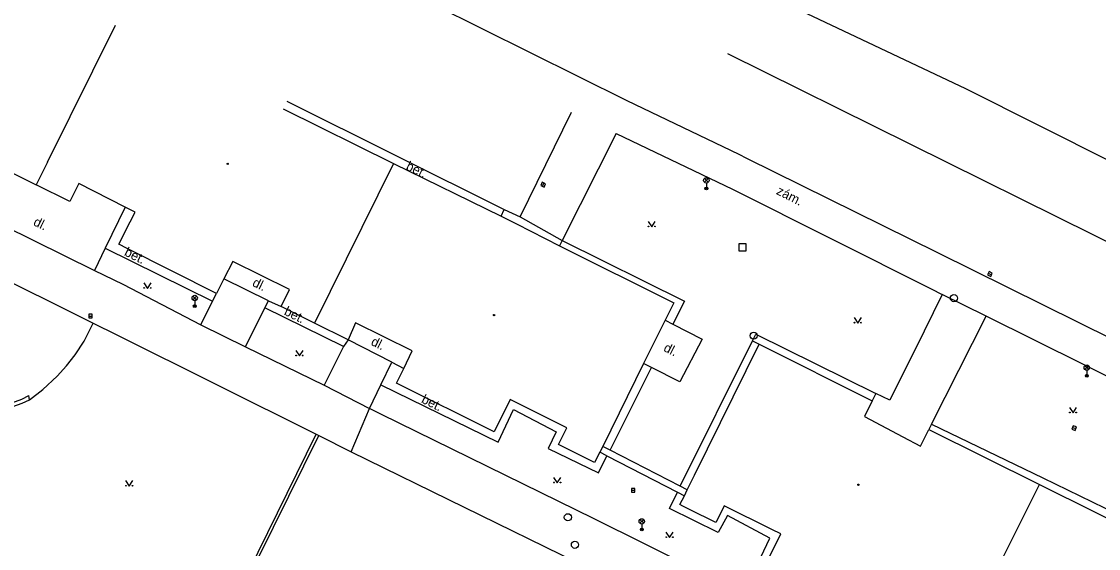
# Model space of a CAD drawing. Extents: x -602419 to -601554, y -1162937 to -1162362.
# Drawn here: x -602253.1 to -602178.2, y -1162438 to -1162401.4 of the extents above; entities that cross this region are included whole.
import ezdxf

# ---------------------------------------------------------------- set-up
doc = ezdxf.new("R2010")
doc.units = 0
doc.layers.add('Podklad', color=7, linetype='Continuous')

msp = doc.modelspace()

# ---------------------------------------------------------------- linework, layer by layer
at = {"layer": 'Podklad'}
for p, q in [((-602216.9232, -1162412.8731), (-602216.8168, -1162412.6469)), ((-602205.6525, -1162412.59), (-602205.3875, -1162412.325)), ((-602205.6525, -1162412.325), (-602205.3875, -1162412.59)), ((-602205.52, -1162412.645), (-602205.52, -1162413.02)), ((-602185.913, -1162418.9066), (-602185.687, -1162419.0134)), ((-602241.2325, -1162420.76), (-602240.9675, -1162420.495)), ((-602241.2325, -1162420.495), (-602240.9675, -1162420.76)), ((-602241.1, -1162420.815), (-602241.1, -1162421.19)), ((-602248.475, -1162421.89), (-602248.225, -1162421.89)), ((-602179.1925, -1162425.6), (-602178.9275, -1162425.335)), ((-602179.1925, -1162425.335), (-602178.9275, -1162425.6)), ((-602179.06, -1162425.655), (-602179.06, -1162426.03)), ((-602180.0585, -1162429.6301), (-602179.8215, -1162429.7099)), ((-602210.735, -1162433.99), (-602210.485, -1162433.99)), ((-602210.1425, -1162436.2899), (-602209.8775, -1162436.0249)), ((-602210.1425, -1162436.0249), (-602209.8775, -1162436.2899)), ((-602210.01, -1162436.3449), (-602210.01, -1162436.7199))]:
    msp.add_line(p, q, dxfattribs=at)
for points in [[(-602349.17, -1162362.5), (-602343.69, -1162363.14), (-602328.36, -1162364.88), (-602321.75, -1162365.6599), (-602304.9099, -1162367.52), (-602296.2, -1162368.53), (-602293.03, -1162368.9699), (-602290.7, -1162369.34), (-602288.76, -1162369.76), (-602286.62, -1162370.34), (-602284.46, -1162371.06), (-602282.21, -1162371.98), (-602280.86, -1162372.62), (-602266.29, -1162379.6), (-602251.39, -1162386.88), (-602211.06, -1162406.9), (-602203.26, -1162410.64), (-602202.73, -1162410.9099)], [(-602198.54, -1162400.86), (-602187.49, -1162406.08), (-602167.1, -1162416.31), (-602164.1, -1162417.86)], [(-602251.34, -1162411.19), (-602246.62, -1162401.68)], [(-602204.06, -1162403.64), (-602127.68, -1162441.44)], [(-602234.7, -1162406.96), (-602219.58, -1162414.48)], [(-602234.96, -1162407.48), (-602227.27, -1162411.29)], [(-602218.48, -1162414.98), (-602214.9, -1162407.71)], [(-602211.79, -1162409.2), (-602215.54, -1162416.63)], [(-602211.79, -1162409.2), (-602203.7, -1162413.06), (-602189.88, -1162420), (-602189.11, -1162420.39)], [(-602251.34, -1162411.19), (-602252.12, -1162412.76)], [(-602227.27, -1162411.29), (-602232.77, -1162422.37)], [(-602227.27, -1162411.29), (-602219.8, -1162414.94)], [(-602202.73, -1162410.9099), (-602189.44, -1162417.46), (-602167.49, -1162428.34), (-602160.15, -1162431.98), (-602154.43, -1162434.82), (-602132.77, -1162445.48), (-602129.7, -1162447.06), (-602126.44, -1162448.64)], [(-602254.45, -1162411.61), (-602252.12, -1162412.76)], [(-602249.79, -1162413.92), (-602252.12, -1162412.76)], [(-602249.17, -1162412.68), (-602249.79, -1162413.92)], [(-602245.93, -1162414.32), (-602249.17, -1162412.68)], [(-602245.93, -1162414.32), (-602247.32, -1162417.17)], [(-602245.24, -1162414.67), (-602245.93, -1162414.32)], [(-602219.8, -1162414.94), (-602219.58, -1162414.48)], [(-602219.58, -1162414.48), (-602218.48, -1162414.98)], [(-602256.53, -1162414.54), (-602248.07, -1162418.7199)], [(-602245.59, -1162415.35), (-602245.24, -1162414.67)], [(-602219.8, -1162414.94), (-602218.73, -1162415.4699)], [(-602218.48, -1162414.98), (-602215.54, -1162416.63)], [(-602246.37, -1162416.9), (-602245.59, -1162415.35)], [(-602218.73, -1162415.4699), (-602215.73, -1162417.01)], [(-602209.57, -1162415.305), (-602209.32, -1162415.68), (-602209.07, -1162415.305)], [(-602215.54, -1162416.63), (-602215.73, -1162417.01)], [(-602215.54, -1162416.63), (-602207.04, -1162420.85), (-602207.84, -1162422.45)], [(-602247.32, -1162417.17), (-602248.07, -1162418.7199)], [(-602247.32, -1162417.17), (-602239.86, -1162420.86)], [(-602245.8, -1162417.19), (-602246.37, -1162416.9)], [(-602239.59, -1162420.33), (-602245.8, -1162417.19)], [(-602215.73, -1162417.01), (-602207.78, -1162420.9699)], [(-602238.46, -1162418.1), (-602239.07, -1162419.3)], [(-602234.52, -1162420.05), (-602238.46, -1162418.1)], [(-602255.95, -1162418.51), (-602248.1599, -1162422.39)], [(-602248.07, -1162418.7199), (-602246.1, -1162419.67), (-602240.67, -1162422.49), (-602239.86, -1162420.86)], [(-602244.64, -1162419.585), (-602244.39, -1162419.96), (-602244.14, -1162419.585)], [(-602239.07, -1162419.3), (-602239.59, -1162420.33)], [(-602235.98, -1162420.82), (-602239.07, -1162419.3)], [(-602239.86, -1162420.86), (-602239.59, -1162420.33)], [(-602235.1, -1162421.2199), (-602234.52, -1162420.05)], [(-602189.11, -1162420.39), (-602190.38, -1162422.93)], [(-602186.05, -1162421.89), (-602189.11, -1162420.39)], [(-602236.2199, -1162421.31), (-602235.98, -1162420.82)], [(-602235.98, -1162420.82), (-602235.1, -1162421.2199)], [(-602232.77, -1162422.37), (-602235.1, -1162421.2199)], [(-602207.78, -1162420.9699), (-602208.38, -1162422.18)], [(-602237.58, -1162424.03), (-602236.2199, -1162421.31)], [(-602230.75, -1162424), (-602236.2199, -1162421.31)], [(-602195.24, -1162421.995), (-602194.99, -1162422.37), (-602194.74, -1162421.995)], [(-602189.86, -1162429.39), (-602186.05, -1162421.89)], [(-602169.86, -1162429.9099), (-602175.83, -1162426.96), (-602186.05, -1162421.89)], [(-602252.59, -1162427.7), (-602251.6599, -1162427), (-602250.67, -1162426.07), (-602250.02, -1162425.34), (-602249.42, -1162424.57), (-602248.8, -1162423.63), (-602248.1599, -1162422.39)], [(-602248.1599, -1162422.39), (-602246.52, -1162423.2)], [(-602240.67, -1162422.49), (-602237.58, -1162424.03)], [(-602230.44, -1162423.53), (-602232.77, -1162422.37)], [(-602229.9099, -1162422.36), (-602230.44, -1162423.53)], [(-602225.9699, -1162424.31), (-602229.9099, -1162422.36)], [(-602208.38, -1162422.18), (-602209.88, -1162425.18)], [(-602207.84, -1162422.45), (-602205.82, -1162423.5), (-602207.36, -1162426.45), (-602209.34, -1162425.45)], [(-602208.38, -1162422.18), (-602207.84, -1162422.45)], [(-602246.52, -1162423.2), (-602232.65, -1162430.1)], [(-602202.32, -1162423.6), (-602202.09, -1162423.15)], [(-602202.09, -1162423.15), (-602193.73, -1162427.26)], [(-602190.38, -1162422.93), (-602192.77, -1162427.74)], [(-602237.58, -1162424.03), (-602232.1, -1162426.69)], [(-602230.75, -1162424), (-602232.1, -1162426.69)], [(-602230.44, -1162423.53), (-602230.75, -1162424)], [(-602227.4, -1162425.1), (-602230.44, -1162423.53)], [(-602207.33, -1162433.71), (-602202.32, -1162423.6)], [(-602206.35, -1162432.94), (-602201.84, -1162423.84)], [(-602202.32, -1162423.6), (-602201.84, -1162423.84)], [(-602201.84, -1162423.84), (-602193.98, -1162427.78)], [(-602234.07, -1162424.275), (-602233.82, -1162424.65), (-602233.57, -1162424.275)], [(-602226.57, -1162425.52), (-602225.9699, -1162424.31)], [(-602228.15, -1162426.6599), (-602227.4, -1162425.1)], [(-602227.4, -1162425.1), (-602226.57, -1162425.52)], [(-602227.08, -1162426.55), (-602226.57, -1162425.52)], [(-602209.88, -1162425.18), (-602212.73, -1162430.94)], [(-602212.2199, -1162431.2), (-602209.34, -1162425.45)], [(-602209.34, -1162425.45), (-602209.88, -1162425.18)], [(-602259.03, -1162426.77), (-602258.5, -1162427.1599), (-602257.69, -1162427.63), (-602257, -1162427.87), (-602256.49, -1162428.01), (-602255.73, -1162428.11), (-602254.77, -1162428.09), (-602253.82, -1162427.9099), (-602253.13, -1162427.6599), (-602252.64, -1162427.4)], [(-602232.1, -1162426.69), (-602228.94, -1162428.3)], [(-602228.94, -1162428.3), (-602228.15, -1162426.6599)], [(-602228.15, -1162426.6599), (-602220.01, -1162430.65), (-602218.93, -1162428.38), (-602215.9699, -1162429.93), (-602216.53, -1162431.08), (-602213.02, -1162432.78), (-602212.43, -1162431.6)], [(-602220.27, -1162429.93), (-602227.08, -1162426.55)], [(-602193.73, -1162427.26), (-602193.98, -1162427.78)], [(-602192.77, -1162427.74), (-602193.73, -1162427.26)], [(-602256.53, -1162428.32), (-602255.81, -1162428.4), (-602255.08, -1162428.39), (-602254.51, -1162428.32), (-602253.75, -1162428.17), (-602253.11, -1162427.95), (-602252.59, -1162427.7)], [(-602252.59, -1162427.7), (-602252.64, -1162427.4)], [(-602219.1599, -1162427.69), (-602220.27, -1162429.93)], [(-602215.2199, -1162429.65), (-602219.1599, -1162427.69)], [(-602193.98, -1162427.78), (-602194.51, -1162428.86)], [(-602230.2199, -1162431.31), (-602228.94, -1162428.3)], [(-602228.15, -1162428.71), (-602228.94, -1162428.3)], [(-602213.32, -1162435.9699), (-602228.15, -1162428.71)], [(-602180.27, -1162428.235), (-602180.02, -1162428.61), (-602179.77, -1162428.235)], [(-602194.51, -1162428.86), (-602191.85, -1162430.27)], [(-602189.86, -1162429.39), (-602190.04, -1162429.76)], [(-602189.86, -1162429.39), (-602182.13, -1162433.13), (-602174.39, -1162436.88)], [(-602248.17, -1162457.64), (-602245.6, -1162452.7199), (-602244, -1162453.4699), (-602232.4699, -1162430.19)], [(-602244.07, -1162453.27), (-602232.65, -1162430.1)], [(-602232.65, -1162430.1), (-602232.4699, -1162430.19)], [(-602232.4699, -1162430.19), (-602230.2199, -1162431.31)], [(-602215.8, -1162430.81), (-602215.2199, -1162429.65)], [(-602190.62, -1162430.92), (-602190.04, -1162429.76)], [(-602190.04, -1162429.76), (-602182.35, -1162433.58)], [(-602213.29, -1162432.06), (-602215.8, -1162430.81)], [(-602212.73, -1162430.94), (-602212.93, -1162431.34)], [(-602212.2199, -1162431.2), (-602212.73, -1162430.94)], [(-602191.85, -1162430.27), (-602190.62, -1162430.92)], [(-602230.2199, -1162431.31), (-602214.51, -1162439.01), (-602207.64, -1162442.42)], [(-602212.93, -1162431.34), (-602213.29, -1162432.06)], [(-602212.43, -1162431.6), (-602212.93, -1162431.34)], [(-602212.43, -1162431.6), (-602207.53, -1162434.12)], [(-602207.33, -1162433.71), (-602212.2199, -1162431.2)], [(-602216.14, -1162433.105), (-602215.89, -1162433.48), (-602215.64, -1162433.105)], [(-602206.85, -1162433.96), (-602206.35, -1162432.94)], [(-602245.9099, -1162433.325), (-602245.6599, -1162433.7), (-602245.4099, -1162433.325)], [(-602206.85, -1162433.96), (-602207.33, -1162433.71)], [(-602207.05, -1162434.37), (-602206.85, -1162433.96)], [(-602187.88, -1162444.6599), (-602182.35, -1162433.58)], [(-602182.35, -1162433.58), (-602174.65, -1162437.4099)], [(-602194.9, -1162443.15), (-602202.1599, -1162439.56), (-602201.1, -1162437.32), (-602204.06, -1162435.75), (-602204.69, -1162436.93), (-602208.09, -1162435.27), (-602207.53, -1162434.12)], [(-602207.53, -1162434.12), (-602207.05, -1162434.37)], [(-602207.36, -1162434.99), (-602207.05, -1162434.37)], [(-602207.1599, -1162435.09), (-602207.36, -1162434.99)], [(-602206.69, -1162435.32), (-602207.1599, -1162435.09)], [(-602204.85, -1162436.24), (-602206.69, -1162435.32)], [(-602204.27, -1162435.07), (-602204.7199, -1162435.98)], [(-602200.9699, -1162436.71), (-602204.27, -1162435.07)], [(-602195.7199, -1162444.7), (-602213.32, -1162435.9699)], [(-602204.7199, -1162435.98), (-602204.85, -1162436.24)], [(-602208.33, -1162436.905), (-602208.08, -1162437.28), (-602207.83, -1162436.905)], [(-602200.35, -1162437.02), (-602200.9699, -1162436.71)], [(-602201.45, -1162439.26), (-602200.35, -1162437.02)]]:
    msp.add_lwpolyline(points, dxfattribs=at)
for points in [[(-602216.8101, -1162412.9263), (-602216.7037, -1162412.7001), (-602216.9299, -1162412.5937), (-602217.0363, -1162412.8199)], [(-602203.25, -1162417.36), (-602202.75, -1162417.36), (-602202.75, -1162416.86), (-602203.25, -1162416.86)], [(-602185.9664, -1162419.0196), (-602185.7404, -1162419.1264), (-602185.6336, -1162418.9004), (-602185.8596, -1162418.7936)], [(-602248.475, -1162422.015), (-602248.225, -1162422.015), (-602248.225, -1162421.765), (-602248.475, -1162421.765)], [(-602180.0984, -1162429.7485), (-602179.8615, -1162429.8284), (-602179.7816, -1162429.5915), (-602180.0185, -1162429.5116)], [(-602210.735, -1162434.115), (-602210.485, -1162434.115), (-602210.485, -1162433.865), (-602210.735, -1162433.865)]]:
    msp.add_lwpolyline(points, close=True, dxfattribs=at)
for centre, radius in [((-602238.81, -1162411.31), 0.045), ((-602238.81, -1162411.31), 0.0199), ((-602205.52, -1162412.4575), 0.1875), ((-602205.52, -1162413.02), 0.1), ((-602205.52, -1162413.02), 0.0723), ((-602205.52, -1162413.02), 0.0438), ((-602209.5451, -1162415.6549), 0.025), ((-602209.0954, -1162415.6549), 0.025), ((-602244.6151, -1162419.9349), 0.025), ((-602244.1654, -1162419.9349), 0.025), ((-602241.1, -1162420.6275), 0.1875), ((-602188.3, -1162420.64), 0.25), ((-602241.1, -1162421.19), 0.1), ((-602241.1, -1162421.19), 0.0723), ((-602241.1, -1162421.19), 0.0438), ((-602220.28, -1162421.82), 0.045), ((-602220.28, -1162421.82), 0.0199), ((-602195.2151, -1162422.3449), 0.025), ((-602194.7654, -1162422.3449), 0.025), ((-602202.23, -1162423.25), 0.25), ((-602234.0451, -1162424.6249), 0.025), ((-602233.5954, -1162424.6249), 0.025), ((-602179.06, -1162425.4675), 0.1875), ((-602179.06, -1162426.03), 0.1), ((-602179.06, -1162426.03), 0.0723), ((-602179.06, -1162426.03), 0.0438), ((-602180.2451, -1162428.5849), 0.025), ((-602179.7954, -1162428.5849), 0.025), ((-602245.885, -1162433.6749), 0.025), ((-602245.4353, -1162433.6749), 0.025), ((-602216.1151, -1162433.4549), 0.025), ((-602215.6654, -1162433.4549), 0.025), ((-602194.95, -1162433.61), 0.045), ((-602194.95, -1162433.61), 0.0199), ((-602215.15, -1162435.87), 0.25), ((-602210.01, -1162436.1574), 0.1875), ((-602210.01, -1162436.7199), 0.1), ((-602210.01, -1162436.7199), 0.0723), ((-602210.01, -1162436.7199), 0.0438), ((-602214.6599, -1162437.78), 0.25), ((-602208.3051, -1162437.2549), 0.025), ((-602207.8554, -1162437.2549), 0.025)]:
    msp.add_circle(centre, radius, dxfattribs=at)

# ---------------------------------------------------------------- texts
for s, rotation, p in [('bet.', 333.89, (-602226.4699, -1162411.68)), (' zám.', 333.2, (-602200.92, -1162413.28)), ('dl.', 333.89, (-602252.38, -1162415.55)), ('bet.', 333.89, (-602246.05, -1162417.65)), ('dl.', 333.89, (-602237.15, -1162419.77)), ('bet.', 333.89, (-602234.94, -1162421.77)), ('dl.', 333.89, (-602228.9, -1162423.87)), ('dl.', 333.2, (-602208.55, -1162424.29)), ('bet.', 333.89, (-602225.39, -1162427.88))]:
    msp.add_text(s, height=0.65, rotation=rotation, dxfattribs=at).set_placement(p)

doc.saveas('drawing.dxf')
